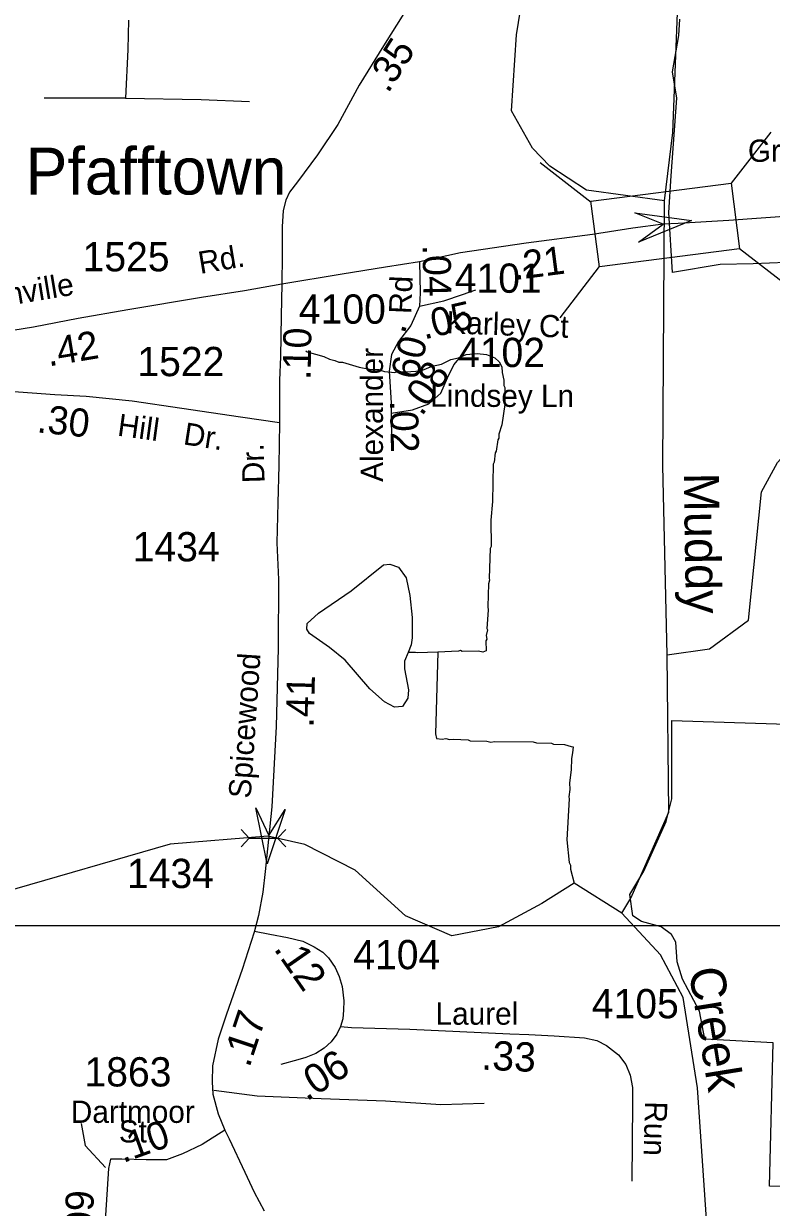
# Model space of a CAD drawing. Extents: x 1547597 to 1699558, y 810033 to 920809.
# Drawn here: x 1598301 to 1601497, y 873547 to 878602 of the extents above; entities that cross this region are included whole.
import ezdxf

# ---------------------------------------------------------------- set-up
doc = ezdxf.new("R2010")
doc.units = 0
for name, color, linetype in [('Exist Boundary Political City Limit New', 7, 'Continuous'), ('Exist Civil Demographics Community Label', 7, 'Continuous'), ('Exist Hydrographic Creek Single Shore', 7, 'Continuous'), ('Exist Hydrographic Misc Water Feature', 7, 'Continuous'), ('Exist Road Non-System Type 51', 7, 'Continuous'), ('Exist Road Non-System Type 51 Label', 7, 'Continuous'), ('Exist Road Secondary Mileage Hundredths English Label', 7, 'Continuous'), ('Exist Road Secondary Structure Pipe Attributed CELL', 7, 'Continuous'), ('Exist Road Secondary Structure Pipe CELL', 7, 'Continuous'), ('Exist Road Secondary Structure Standard Bridge Attributed CELL', 7, 'Continuous'), ('Exist Road Secondary Structure Standard Bridge CELL', 7, 'Continuous'), ('Exist Road Secondary Type 51 Attributed', 7, 'Continuous'), ('Exist Road Secondary Type 51 Label', 7, 'Continuous'), ('Exist Road Secondary Type 51 Number Label', 7, 'Continuous'), ('Map Preparation Boundary City Limit Buffer Line', 7, 'Continuous'), ('Map Preparation Inset Cut Line', 7, 'Continuous'), ('Old_Level_32', 7, 'Continuous')]:
    doc.layers.add(name, color=color, linetype=linetype)

msp = doc.modelspace()

# ---------------------------------------------------------------- linework, layer by layer
at = {"layer": 'Exist Boundary Political City Limit New'}
for points in [[(1601074.7, 877539), (1601059.1, 877795.9), (1601068.2, 877951.9), (1601092.9, 878284), (1601074.7, 878396.5), (1601102, 878552.4), (1601105.9, 878622.2)], [(1602487.4, 876318.5), (1602235.7, 876377.3), (1601858.1, 876464.8), (1601883.1, 876568.6), (1601912, 876611.9), (1601971.8, 876661.1), (1601997.8, 876690.2), (1601973.7, 876808.3), (1601921.9, 876813.1), (1601860.1, 876870.4), (1601765.3, 876927.3), (1601653.5, 876880.8), (1601649.7, 876961.7), (1601643.1, 877082.3), (1601627.6, 877201.5), (1601608.7, 877298.9), (1601587.3, 877387.8), (1601579.6, 877471.8), (1601559.3, 877582.3), (1601418.9, 877576.7), (1601278.8, 877573.8), (1601074.7, 877539)], [(1604423.6, 873562.3), (1601489.4, 873637.3), (1601505, 874249.6), (1601212.5, 874264.4), (1601190.6, 874385.2), (1601116.6, 874520.9), (1601095, 874594.9), (1601088.5, 874679.3), (1601070.3, 874712.1), (1601025.8, 874744.2), (1600941.4, 874768), (1600904.7, 874791.8), (1600891.7, 874882.6), (1600952.2, 874982.1), (1601047.4, 875194.1), (1601071.2, 875291.4), (1601071.2, 875626.7), (1602280.3, 875588.2)]]:
    msp.add_lwpolyline(points, dxfattribs=at)
at = {"layer": 'Exist Hydrographic Creek Single Shore'}
for points in [[(1601039.7, 877845.7), (1600706.7, 877891.9), (1600549.6, 877993.5), (1600475.6, 878070.5), (1600386.6, 878230), (1600408, 878555), (1600469.4, 878933.7), (1600471.3, 879142.9), (1600352.4, 879442.3), (1599649.1, 880006)], [(1601039.7, 877845.7), (1601076.6, 878137.2), (1601109.1, 878979.4)], [(1601052, 875906.3), (1601033.4, 876713.9), (1601039.7, 877845.7)], [(1601052, 875906.3), (1601233.3, 875932.2), (1601399.9, 876054.5), (1601455.4, 876602.1), (1601523.3, 876728.7), (1601897.6, 877142.3)], [(1600857.6, 874803), (1600896.7, 874867.5), (1601059.5, 875233.9), (1601052, 875906.3)], [(1600857.6, 874803), (1600654.5, 874931.9), (1600515.3, 874844.5), (1600330.2, 874744.5), (1600131.6, 874706.2), (1599932.6, 874792.3), (1599717.6, 874987.1), (1599502.6, 875096.5), (1599344.6, 875132.5), (1598927.7, 875098.3), (1598207.6, 874889.7)], [(1601223.6, 872849), (1601223.6, 873433.3), (1601181.7, 874057.9), (1601119.7, 874443.2), (1601022.7, 874625.7), (1600857.6, 874803)]]:
    msp.add_lwpolyline(points, dxfattribs=at)
at = {"layer": 'Exist Hydrographic Misc Water Feature'}
for points in [[(1599506.5, 877204.5), (1599512.5, 877200.4), (1599584.1, 877181.2), (1599607.9, 877168.8), (1599631.8, 877164.4), (1599647.7, 877156.1), (1599663.7, 877155.9), (1599735.4, 877134.7), (1599779.1, 877126), (1599817.2, 877125.4), (1599843, 877116.8), (1599886.9, 877112.1), (1599895, 877116), (1599934.9, 877115.3), (1599999, 877120.2), (1600047.2, 877139.4), (1600087.3, 877148.7), (1600127.6, 877168.1), (1600159.7, 877175.5), (1600192, 877189), (1600240, 877194.2), (1600280, 877189.5), (1600315.7, 877174.9), (1600333.4, 877158.6), (1600345.1, 877136.4), (1600346.6, 877112.4), (1600354.1, 877080.2), (1600353.8, 877056.3), (1600357.6, 877048.3), (1600358.5, 876976.2), (1600345.1, 876888.4), (1600332.5, 876848.6), (1600332.2, 876832.6), (1600328.1, 876824.8), (1600321.3, 876776.9), (1600317.2, 876768.9), (1600312.6, 876729), (1600308.4, 876721.1), (1600305.8, 876561.2), (1600298.6, 876481.3), (1600298.8, 876369.2), (1600294.6, 876361.3), (1600290.6, 876233.4), (1600292.5, 876225.4), (1600288.3, 876209.5), (1600284.7, 876113.5), (1600286.4, 876097.5), (1600281.2, 876019.6), (1600283.2, 876013.6), (1600278.7, 875989.7), (1600280.5, 875973.6), (1600276.4, 875965.7), (1600277.7, 875923.7), (1600263.6, 875917.9), (1600245.6, 875922.2), (1600175.7, 875921.4), (1600167.8, 875925.5), (1600159.7, 875921.7), (1600071.7, 875918.3)], [(1599944.1, 875916.6), (1599929.6, 875880.2), (1599928.7, 875846.1), (1599946.6, 875757.8), (1599943.7, 875721.8), (1599920.8, 875686.3), (1599886.8, 875683.2), (1599843.3, 875706.2), (1599780.7, 875761.8), (1599675.7, 875884.4), (1599608.9, 875938), (1599522.4, 875998.1), (1599510.8, 876016.3), (1599513.5, 876040.3), (1599560.6, 876085.1), (1599700.9, 876179.8), (1599839.6, 876290.4), (1599865.8, 876293.8), (1599903.4, 876280.9), (1599936.3, 876236), (1599952.4, 876159.7), (1599962.1, 876065.4), (1599962, 875979.4), (1599957.3, 875949.5), (1599944.1, 875916.6)], [(1600071.7, 875918.3), (1599983.7, 875914.6), (1599975.7, 875916.8), (1599944.1, 875916.6)], [(1600071.7, 875918.3), (1600062.1, 875569.3), (1600065.8, 875549.2), (1600089.8, 875546.9), (1600105.8, 875548.6), (1600121.7, 875544.3), (1600137.7, 875546), (1600201.6, 875543), (1600209.5, 875538.9), (1600281.5, 875537.6), (1600297.4, 875533.3), (1600313.5, 875537.1), (1600479.4, 875534.3), (1600493.2, 875530.1), (1600557.2, 875529), (1600565.2, 875524.8), (1600613.1, 875524), (1600641, 875515.6), (1600649.4, 875513), (1600646.5, 875487.5), (1600642.1, 875463.6), (1600641.4, 875415.6), (1600634.5, 875359.8), (1600636, 875331.7), (1600631.5, 875299.8), (1600633.4, 875291.8), (1600622.6, 875115.9), (1600633.1, 875019.8), (1600638.8, 875007.7), (1600638.6, 874991.7), (1600654.5, 874931.9)]]:
    msp.add_lwpolyline(points, dxfattribs=at)
at = {"layer": 'Exist Road Non-System Type 51'}
for points in [[(1598748.7, 878617.1), (1598745.6, 878492.1), (1598736.5, 878284.7)], [(1598736.5, 878284.7), (1598492.7, 878284.7), (1598389.1, 878284.7)], [(1598736.5, 878284.7), (1599059.6, 878278.6), (1599266.8, 878269.4)], [(1599113.9, 874046.8), (1599299.2, 874022.7), (1599573.4, 874012.1), (1599847.5, 874001.6), (1600084.8, 873985.7), (1600269.3, 873991)], [(1598546.1, 873905.1), (1598564.3, 873810.5), (1598650.4, 873717.2)]]:
    msp.add_lwpolyline(points, dxfattribs=at)
at = {"layer": 'Exist Road Secondary Structure Pipe Attributed CELL'}
msp.add_lwpolyline([(1599418.8, 875245.3), (1599342.5, 875013.7), (1599292.7, 875252.4), (1599349.3, 875135.4)], close=True, dxfattribs=at)
at = {"layer": 'Exist Road Secondary Structure Pipe CELL'}
for p, q in [((1599230.5, 875159.9), (1599265.4, 875123.1)), ((1599421.3, 875159.9), (1599386.4, 875123.1)), ((1599230.5, 875086.2), (1599265.4, 875123.1)), ((1599265.4, 875123.1), (1599386.4, 875123.1)), ((1599421.3, 875086.2), (1599386.4, 875123.1))]:
    msp.add_line(p, q, dxfattribs=at)
at = {"layer": 'Exist Road Secondary Structure Standard Bridge Attributed CELL'}
msp.add_lwpolyline([(1600913.7, 877793.9), (1601155.4, 877761.2), (1600929.8, 877668.7), (1601034.4, 877745.8)], close=True, dxfattribs=at)
at = {"layer": 'Exist Road Secondary Structure Standard Bridge CELL'}
for p, q in [((1601494.2, 878138.9), (1601325.4, 877920.5)), ((1600726.6, 877838.6), (1600508.2, 878007.3)), ((1601579.8, 877471.8), (1601361.4, 877640.5)), ((1600761.7, 877564.8), (1600593, 877346.5))]:
    msp.add_line(p, q, dxfattribs=at)
msp.add_lwpolyline([(1601361.4, 877640.5), (1600761.9, 877563.5), (1600725.9, 877843.6), (1601325.4, 877920.5)], close=True, dxfattribs=at)
at = {"layer": 'Exist Road Secondary Type 51 Attributed'}
msp.add_line((1599871.4, 876938.7), (1599873.9, 876817), dxfattribs=at)
for points in [[(1600251.4, 879201.9), (1600094.9, 878923.3), (1599981.5, 878735.9), (1599838.7, 878507.4), (1599735.8, 878339.5), (1599643.8, 878171.5), (1599557.2, 878041.5), (1599471.8, 877926.7), (1599437.6, 877882), (1599421.9, 877847.8), (1599410, 877804.4), (1599406.1, 877734.7), (1599406.1, 877612.3), (1599404.8, 877490)], [(1601034.4, 877745.8), (1600905.5, 877728.8), (1600732.5, 877701.6), (1600448.6, 877664.9), (1600168.6, 877623.1), (1599993, 877584.6)], [(1601592.2, 877781.4), (1601315, 877761.9), (1601098.9, 877749.2), (1601034.4, 877745.8)], [(1599993, 877584.6), (1599847.8, 877562.3), (1599662.4, 877532.1), (1599404.8, 877490)], [(1599993, 877584.6), (1599995.5, 877452.9), (1599993, 877395.7)], [(1599404.8, 877490), (1599245.3, 877461.6), (1599061.5, 877432.8), (1598746.3, 877380.5), (1598534.5, 877342.8), (1598343.5, 877306.7), (1598040.9, 877258.1), (1597824.4, 877216.9)], [(1599404.8, 877490), (1599401.9, 877354), (1599399.4, 877178.9), (1599395.1, 877080.3), (1599395, 876897.9)], [(1599993, 877395.7), (1600097.5, 877418.2), (1600176.7, 877445.4), (1600233.8, 877465.3)], [(1599993, 877395.7), (1599955.8, 877313.8), (1599903.7, 877244.2), (1599873.9, 877189.6), (1599864, 877117.6), (1599871.4, 876983.5), (1599871.4, 876938.7)], [(1599871.4, 876938.7), (1599963.2, 876953.6), (1600032.7, 876978.2), (1600083.6, 877024.5), (1600112.1, 877090.3), (1600139.4, 877144.9), (1600171.7, 877182.1)], [(1599395, 876897.9), (1599227.7, 876921.4), (1598976.6, 876958.8), (1598765.1, 876989.8), (1598568.8, 877009.7), (1598433.7, 877016.9), (1598241, 877031.3), (1597996.8, 877036.5), (1597818.5, 877052.7)], [(1599395, 876897.9), (1599391.8, 876715.6), (1599387.8, 876555.3), (1599383.2, 876385.3), (1599390.6, 876228.9), (1599388.6, 875934.6), (1599380.5, 875600.1), (1599362.2, 875256.8), (1599333.5, 874981.7), (1599322.9, 874892.2), (1599304.6, 874793), (1599286.8, 874721.8)], [(1599288, 874726.6), (1599286.8, 874721.8), (1599235.2, 874561.9), (1599167.8, 874372.3), (1599132.2, 874265.4), (1599108.1, 874150.8), (1599107.2, 874082.4), (1599110.1, 874029.5), (1599132.2, 873945.7), (1599160.6, 873876.4)], [(1599288, 874726.6), (1599353.7, 874714.1), (1599428.8, 874699.6), (1599494.2, 874683.3), (1599542.4, 874659.2), (1599579.9, 874637), (1599604, 874612), (1599632.9, 874570.6), (1599650.2, 874533.1), (1599661.8, 874490.7), (1599669.5, 874429.1), (1599667.6, 874389.6), (1599664.7, 874352), (1599655, 874319.3)], [(1599655, 874319.3), (1599639.2, 874286.6), (1599616, 874253.8), (1599585.2, 874226.9), (1599549.6, 874203.8), (1599507.2, 874187.4), (1599472.6, 874176.8), (1599400.4, 874156.6)], [(1599655, 874319.3), (1599702.7, 874315.5), (1599951.1, 874307.8), (1600378.6, 874288.5), (1600460.7, 874284.3), (1600569.1, 874278.7)], [(1600569.1, 874278.7), (1600698.5, 874271), (1600751.2, 874259.6), (1600791.7, 874238.4), (1600843.7, 874198), (1600874.5, 874157.5), (1600893.7, 874111.3), (1600903.4, 874059.3), (1600903.4, 873991.9), (1600900.5, 873658.8)], [(1599160.6, 873876.4), (1599064.3, 873815.7), (1598980.5, 873775.7), (1598911.2, 873749.7), (1598824.6, 873750.3), (1598720.6, 873752.2), (1598671.5, 873753.2)], [(1599160.6, 873876.4), (1599179.9, 873838.8), (1599245.9, 873697.3), (1599285.9, 873611.7), (1599328.7, 873531.7)], [(1598671.5, 873753.2), (1598663.8, 873712.7), (1598643.8, 873402), (1598644.6, 873248.1)]]:
    msp.add_lwpolyline(points, dxfattribs=at)
at = {"layer": 'Map Preparation Boundary City Limit Buffer Line'}
for points in [[(1601074.7, 877539), (1601059.1, 877795.9), (1601068.2, 877951.9), (1601092.9, 878284), (1601074.7, 878396.5), (1601102, 878552.4), (1601105.9, 878622.2)], [(1602487.4, 876318.5), (1602235.7, 876377.3), (1601858.1, 876464.8), (1601883.1, 876568.6), (1601912, 876611.9), (1601971.8, 876661.1), (1601997.8, 876690.2), (1601973.7, 876808.3), (1601921.9, 876813.1), (1601860.1, 876870.4), (1601765.3, 876927.3), (1601653.5, 876880.8), (1601649.7, 876961.7), (1601643.1, 877082.3), (1601627.6, 877201.5), (1601608.7, 877298.9), (1601587.3, 877387.8), (1601579.6, 877471.8), (1601559.3, 877582.3), (1601418.9, 877576.7), (1601278.8, 877573.8), (1601074.7, 877539)], [(1604423.6, 873562.3), (1601489.4, 873637.3), (1601505, 874249.6), (1601212.5, 874264.4), (1601190.6, 874385.2), (1601116.6, 874520.9), (1601095, 874594.9), (1601088.5, 874679.3), (1601070.3, 874712.1), (1601025.8, 874744.2), (1600941.4, 874768), (1600904.7, 874791.8), (1600891.7, 874882.6), (1600952.2, 874982.1), (1601047.4, 875194.1), (1601071.2, 875291.4), (1601071.2, 875626.7), (1602280.3, 875588.2)]]:
    msp.add_lwpolyline(points, dxfattribs=at)
at = {"layer": 'Map Preparation Inset Cut Line'}
for points in [[(1633724, 874749.3), (1571208, 874749.3), (1571208, 917817.4), (1633724, 917817.4)], [(1633724, 874749.3), (1571208, 874749.3), (1571208, 831307.2), (1633724, 831307.2)]]:
    msp.add_lwpolyline(points, close=True, dxfattribs=at)

# ---------------------------------------------------------------- texts
at = {"layer": 'Exist Civil Demographics Community Label'}
msp.add_text('Pfafftown', height=200, dxfattribs=at).set_placement((1598309.5, 877872.7))
at = {"layer": 'Exist Road Non-System Type 51 Label'}
msp.add_text('Greenmeadow', height=95, rotation=0.4135, dxfattribs=at).set_placement((1601397.2, 878011.9))
at = {"layer": 'Exist Road Secondary Mileage Hundredths English Label'}
for s, height, rotation, p in [('.35', 120, 57.5263, (1599858.8, 878301.5)), ('.04', 120, 271.1109, (1600005.8, 877657.8)), ('.21', 120, 7.3768, (1600398.3, 877506.9)), ('.05', 120, 13.1021, (1600012.9, 877253.1)), ('.42', 120, 9.417, (1598408.1, 877138.1)), ('.10', 120, 88.9613, (1599527.3, 877080.3)), ('.09', 120, 256.0216, (1599922.3, 877322.1)), ('.08', 120, 56.2885, (1600003.4, 876921.9)), ('.30', 120, 354.2325, (1598354.7, 876857.1)), ('.02', 120, 271.1682, (1599866.8, 876992.1)), ('.41', 120, 88.5518, (1599540.6, 875594.8)), ('.12', 125, 304.9025, (1599367.1, 874650.9)), ('.17', 125, 71.5651, (1599265.8, 874139.6)), ('.33', 125, 357.4209, (1600255.8, 874135.2)), ('.06', 125, 32.9694, (1599510.7, 873997.3)), ('.10', 120, 19.7627, (1598725.4, 873735.3)), ('.09', 120, 88.1543, (1598594.3, 873394.7))]:
    msp.add_text(s, height=height, rotation=rotation, dxfattribs=at).set_placement(p)
at = {"layer": 'Exist Road Secondary Type 51 Label'}
for s, rotation, p in [('Rd.', 9.5565, (1599055.8, 877533.3)), ('Yadkinville', 9.4492, (1597921.9, 877345.6)), ('Rd', 87.5125, (1599957, 877361.1)), ('Karley Ct', 357.8357, (1600106.9, 877280.1)), ('Alexander', 90, (1599836.9, 876645.3)), ('Lindsey Ln', 359.9001, (1600039.1, 876966.1)), ('Hill', 352.1689, (1598698.5, 876843.2)), ('Dr.', 351.156, (1598979.9, 876806)), ('Dr.', 91.7246, (1599331.1, 876641.3)), ('Spicewood', 86.0808, (1599271.2, 875291.1)), ('Run', 268.3153, (1600957.8, 874000.7))]:
    msp.add_text(s, height=95, rotation=rotation, dxfattribs=at).set_placement(p)
for s, p in [('Laurel', (1600061.9, 874326.7)), ('Dartmoor', (1598502.7, 873907.5)), ('St.', (1598707.8, 873823.8))]:
    msp.add_text(s, height=95, dxfattribs=at).set_placement(p)
at = {"layer": 'Exist Road Secondary Type 51 Number Label'}
for s, p in [('1525', (1598552.8, 877544.5)), ('4101', (1600143.7, 877453)), ('4100', (1599477.3, 877321)), ('4102', (1600157.6, 877135.7)), ('1522', (1598787, 877096.8)), ('1434', (1598767, 876305.8)), ('1434', (1598742.5, 874910.4)), ('4104', (1599709.9, 874563.8)), ('4105', (1600729.6, 874354.2)), ('1863', (1598560.8, 874063))]:
    msp.add_text(s, height=125, dxfattribs=at).set_placement(p)
at = {"layer": 'Old_Level_32'}
for s, rotation, p in [('Muddy', 270.8626, (1601122.9, 876683.6)), ('Creek', 279.1456, (1601143.4, 874562.3))]:
    msp.add_text(s, height=150, rotation=rotation, dxfattribs=at).set_placement(p)

doc.saveas('drawing.dxf')
